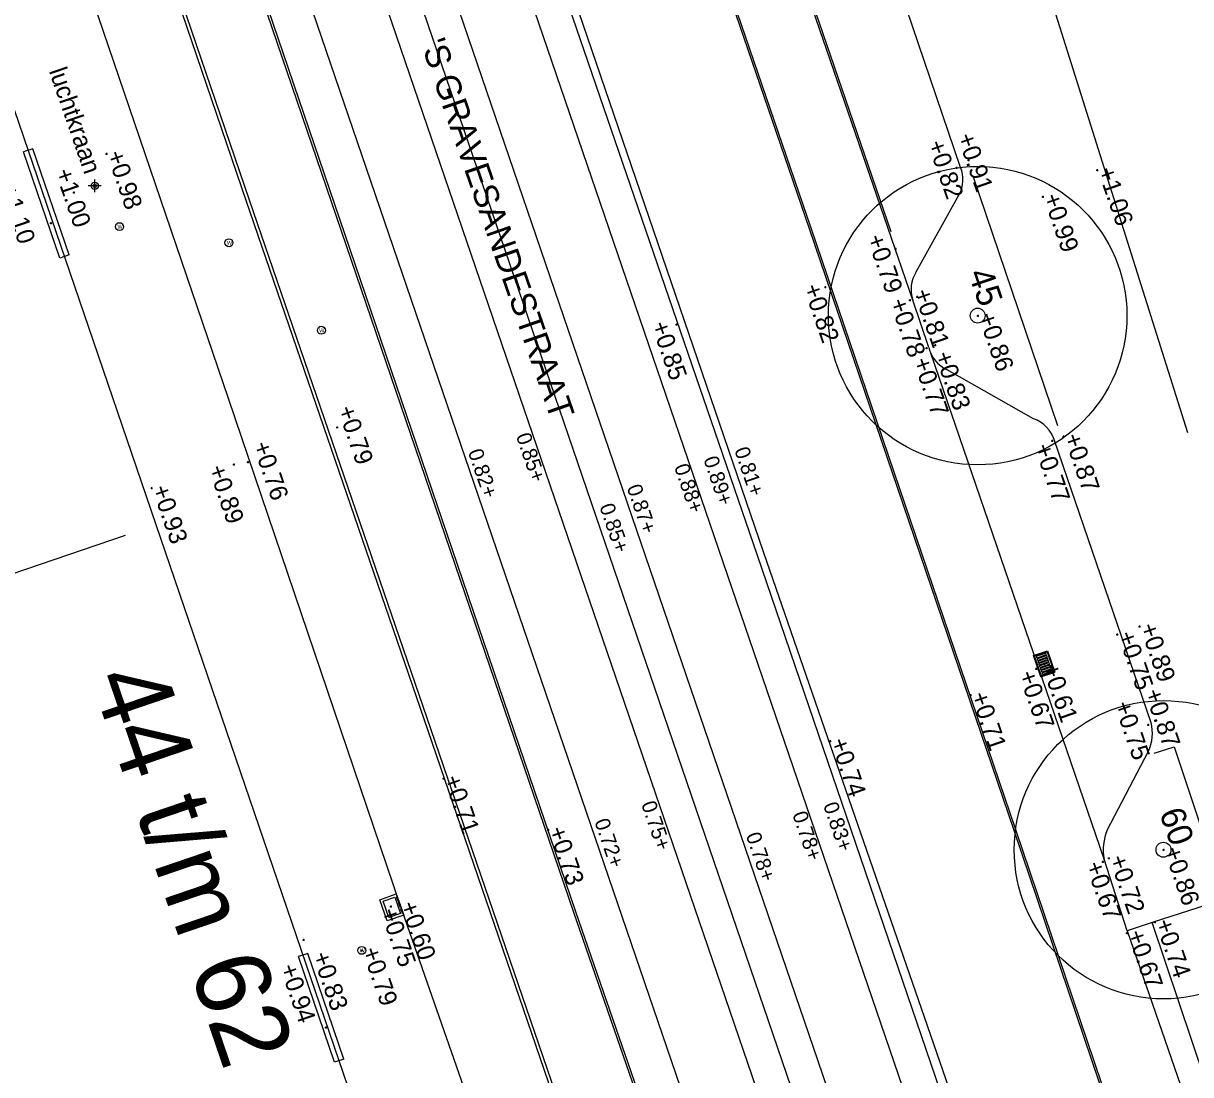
# Model space of a CAD drawing. Extents: x 122462 to 123306, y 485548 to 486417.
# Drawn here: x 122852.27 to 122875.74, y 486006.21 to 486027.34 of the extents above; entities that cross this region are included whole.
import ezdxf

# ---------------------------------------------------------------- set-up
doc = ezdxf.new("R2010")
doc.units = 0
for name, color, linetype in [('B-WE-GR-BOOM_BOOMDIAMETER-T25', 7, 'Continuous'), ('B-WE-IE-MEUBILAIR_WEGMEUBILAIR_VERKEERSBORD-S', 7, 'Continuous'), ('B-WE-OG-BEBOUWING_ROOSTER-G', 7, 'Continuous'), ('B-WE-OG-HOOGTEPUNT-S', 7, 'Continuous'), ('B-WE-OG-PASPUNT_ALGEMEEN-S', 7, 'Continuous'), ('B-WE-OG-TOPOGRAFIE_STRAATNAAM', 7, 'Continuous'), ('B-WE-OG-TOPOKAART-G', 7, 'Continuous'), ('B-WE-RI-HWA_KOLK-S', 7, 'Continuous'), ('B-WE-VH-KANTOPSLUITING_ELEMENT_INRIT-G', 7, 'Continuous'), ('B-WE-VH-KANTOPSLUITING_OPSLUITBAND_100X200-G', 7, 'Continuous'), ('B-WE-VH-KANTOPSLUITING_TROTTOIRBAND_130 150-G', 7, 'Continuous'), ('B-WE-VH-MATERIAALGRENS-G', 7, 'Continuous'), ('B-WE-VH-MATERIAALGRENS_ASFALT-G', 7, 'Continuous'), ('B-WE-VW-MARKERING_LANGS_STREEP_11_010-G', 7, 'Continuous'), ('B-WE-ZZ-T18', 7, 'Continuous'), ('Bestaand Hoogtemaat vast', 7, 'Continuous'), ('iba7-verkeersbord blauw', 7, 'Continuous'), ('iba7-verkeersbord rood', 7, 'Continuous'), ('Level 22', 7, 'Continuous'), ('Level 4', 7, 'Continuous'), ('V markering 1-1 10 cm', 7, 'Continuous'), ('V markering ononderbroken streep 10 cm', 7, 'Continuous'), ('V materiaalscheiding algemeen', 7, 'Continuous'), ('V Rails', 7, 'Continuous'), ('V RWS-band 115-225x250 mm specie', 7, 'Continuous'), ('V-WE-GR-BOOM-S', 7, 'Continuous')]:
    doc.layers.add(name, color=color, linetype=linetype)

msp = doc.modelspace()

# ---------------------------------------------------------------- linework, layer by layer
at = {"layer": 'B-WE-OG-BEBOUWING_ROOSTER-G'}
for p, q in [((122852.466, 486024.824), (122852.277, 486024.759)), ((122853.195, 486022.687), (122852.466, 486024.824)), ((122853.006, 486022.622), (122852.277, 486024.759)), ((122853.195, 486022.687), (122853.006, 486022.622)), ((122857.991, 486008.642), (122857.802, 486008.578)), ((122858.715, 486006.52), (122857.991, 486008.642)), ((122858.526, 486006.456), (122857.802, 486008.578)), ((122858.715, 486006.52), (122858.526, 486006.456))]:
    msp.add_line(p, q, dxfattribs=at)
at = {"layer": 'B-WE-OG-HOOGTEPUNT-S'}
for p, q in [((122853.922, 486024.719), (122853.962, 486024.719)), ((122853.942, 486024.739), (122853.942, 486024.699)), ((122871.249, 486024.593), (122871.289, 486024.593)), ((122871.269, 486024.613), (122871.269, 486024.573)), ((122871.009, 486024.437), (122871.049, 486024.437)), ((122871.029, 486024.457), (122871.029, 486024.417)), ((122873.841, 486024.39), (122873.881, 486024.39)), ((122873.861, 486024.41), (122873.861, 486024.37)), ((122853.267, 486023.941), (122853.307, 486023.941)), ((122853.287, 486023.961), (122853.287, 486023.921)), ((122872.765, 486023.878), (122872.765, 486023.838)), ((122872.745, 486023.858), (122872.785, 486023.858)), ((122852.804, 486023.328), (122852.844, 486023.328)), ((122852.824, 486023.348), (122852.824, 486023.308)), ((122869.783, 486022.807), (122869.823, 486022.807)), ((122869.803, 486022.827), (122869.803, 486022.787)), ((122868.374, 486022.038), (122868.414, 486022.038)), ((122868.394, 486022.058), (122868.394, 486022.018)), ((122870.072, 486021.777), (122870.112, 486021.777)), ((122870.092, 486021.797), (122870.092, 486021.757)), ((122870.22, 486021.843), (122870.26, 486021.843)), ((122870.24, 486021.863), (122870.24, 486021.823)), ((122865.381, 486021.288), (122865.421, 486021.288)), ((122865.401, 486021.308), (122865.401, 486021.268)), ((122871.438, 486021.464), (122871.478, 486021.464)), ((122871.458, 486021.484), (122871.458, 486021.444)), ((122870.428, 486020.833), (122870.428, 486020.793)), ((122870.581, 486020.872), (122870.621, 486020.872)), ((122870.601, 486020.892), (122870.601, 486020.852)), ((122870.408, 486020.813), (122870.448, 486020.813)), ((122858.564, 486019.221), (122858.604, 486019.221)), ((122858.584, 486019.241), (122858.584, 486019.201)), ((122872.933, 486018.951), (122872.973, 486018.951)), ((122872.953, 486018.971), (122872.953, 486018.931)), ((122873.163, 486019.035), (122873.203, 486019.035)), ((122873.183, 486019.055), (122873.183, 486019.015)), ((122856.486, 486018.476), (122856.526, 486018.476)), ((122856.506, 486018.496), (122856.506, 486018.456)), ((122856.763, 486018.523), (122856.803, 486018.523)), ((122856.783, 486018.543), (122856.783, 486018.503)), ((122854.853, 486018.015), (122854.853, 486017.975)), ((122854.833, 486017.995), (122854.873, 486017.995)), ((122874.688, 486015.217), (122874.728, 486015.217)), ((122874.708, 486015.237), (122874.708, 486015.197)), ((122874.243, 486015.055), (122874.283, 486015.055)), ((122874.263, 486015.075), (122874.263, 486015.035)), ((122872.793, 486014.486), (122872.793, 486014.446)), ((122872.61, 486014.365), (122872.65, 486014.365)), ((122872.63, 486014.385), (122872.63, 486014.345)), ((122872.773, 486014.466), (122872.813, 486014.466)), ((122871.293, 486013.838), (122871.333, 486013.838)), ((122871.313, 486013.858), (122871.313, 486013.818)), ((122875.026, 486013.325), (122875.066, 486013.325)), ((122875.046, 486013.345), (122875.046, 486013.305)), ((122874.864, 486013.242), (122874.904, 486013.242)), ((122874.884, 486013.262), (122874.884, 486013.222)), ((122868.469, 486012.908), (122868.509, 486012.908)), ((122868.489, 486012.928), (122868.489, 486012.888)), ((122860.697, 486012.16), (122860.737, 486012.16)), ((122860.717, 486012.18), (122860.717, 486012.14)), ((122862.801, 486011.129), (122862.841, 486011.129)), ((122862.821, 486011.149), (122862.821, 486011.109)), ((122875.193, 486010.744), (122875.193, 486010.704)), ((122873.969, 486010.505), (122873.969, 486010.465)), ((122874.073, 486010.555), (122874.113, 486010.555)), ((122874.093, 486010.575), (122874.093, 486010.535)), ((122875.173, 486010.724), (122875.213, 486010.724)), ((122873.949, 486010.485), (122873.989, 486010.485)), ((122859.641, 486009.589), (122859.681, 486009.589)), ((122859.661, 486009.609), (122859.661, 486009.569)), ((122859.821, 486009.625), (122859.861, 486009.625)), ((122859.841, 486009.645), (122859.841, 486009.605)), ((122874.998, 486009.27), (122875.038, 486009.27)), ((122875.018, 486009.29), (122875.018, 486009.25)), ((122857.886, 486008.919), (122857.926, 486008.919)), ((122857.906, 486008.939), (122857.906, 486008.899)), ((122874.436, 486009.048), (122874.476, 486009.048)), ((122874.456, 486009.068), (122874.456, 486009.028)), ((122859.055, 486008.705), (122859.095, 486008.705)), ((122859.075, 486008.725), (122859.075, 486008.685)), ((122858.336, 486007.154), (122858.376, 486007.154)), ((122858.356, 486007.174), (122858.356, 486007.134))]:
    msp.add_line(p, q, dxfattribs=at)
at = {"layer": 'B-WE-OG-PASPUNT_ALGEMEEN-S'}
for p, q in [((122853.708, 486024.076), (122853.708, 486024.204)), ((122853.708, 486024.076), (122853.58, 486024.076)), ((122853.708, 486023.948), (122853.708, 486024.076)), ((122853.836, 486024.076), (122853.708, 486024.076))]:
    msp.add_line(p, q, dxfattribs=at)
for radius in [0.0731, 0.033]:
    msp.add_circle((122853.708, 486024.076), radius, dxfattribs=at)
at = {"layer": 'B-WE-OG-TOPOKAART-G'}
msp.add_line((122860.981, 485999.574), (122854.941, 486017.262), dxfattribs=at)
msp.add_lwpolyline([(122854.941, 486017.262), (122853.681, 486020.951), (122848.906, 486034.937)], dxfattribs=at)
at = {"layer": 'B-WE-RI-HWA_KOLK-S'}
for p, q in [((122872.577, 486014.63), (122872.861, 486014.727)), ((122872.861, 486014.727), (122873.007, 486014.301)), ((122872.723, 486014.204), (122872.577, 486014.63)), ((122872.596, 486014.621), (122872.852, 486014.708)), ((122872.732, 486014.223), (122872.596, 486014.621)), ((122872.852, 486014.708), (122872.988, 486014.311)), ((122872.723, 486014.204), (122873.007, 486014.301)), ((122872.732, 486014.223), (122872.988, 486014.311)), ((122859.44, 486009.723), (122859.77, 486009.838)), ((122859.77, 486009.838), (122859.919, 486009.413)), ((122859.787, 486009.791), (122859.782, 486009.789)), ((122859.588, 486009.298), (122859.44, 486009.723)), ((122859.776, 486009.777), (122859.791, 486009.732)), ((122859.791, 486009.732), (122859.802, 486009.701)), ((122859.82, 486009.697), (122859.815, 486009.695)), ((122859.817, 486009.659), (122859.843, 486009.583)), ((122859.828, 486009.673), (122859.823, 486009.671)), ((122859.861, 486009.579), (122859.856, 486009.577)), ((122859.869, 486009.555), (122859.864, 486009.553)), ((122859.919, 486009.413), (122859.588, 486009.298)), ((122859.858, 486009.541), (122859.885, 486009.465)), ((122859.902, 486009.461), (122859.897, 486009.459))]:
    msp.add_line(p, q, dxfattribs=at)
for points in [[(122872.637, 486014.604), (122872.641, 486014.592)], [(122872.817, 486014.676), (122872.643, 486014.617)], [(122872.653, 486014.586), (122872.828, 486014.646)], [(122872.653, 486014.556), (122872.657, 486014.545)], [(122872.834, 486014.629), (122872.659, 486014.569)], [(122872.669, 486014.509), (122872.673, 486014.498)], [(122872.67, 486014.539), (122872.844, 486014.599)], [(122872.85, 486014.582), (122872.676, 486014.522)], [(122872.686, 486014.492), (122872.86, 486014.551)], [(122872.866, 486014.534), (122872.692, 486014.475)], [(122872.702, 486014.444), (122872.876, 486014.504)], [(122872.882, 486014.487), (122872.708, 486014.427)], [(122872.834, 486014.659), (122872.83, 486014.67)], [(122872.85, 486014.611), (122872.846, 486014.623)], [(122872.866, 486014.564), (122872.863, 486014.575)], [(122872.883, 486014.517), (122872.879, 486014.528)], [(122872.899, 486014.469), (122872.895, 486014.481)], [(122872.685, 486014.462), (122872.689, 486014.451)], [(122872.702, 486014.415), (122872.706, 486014.403)], [(122872.718, 486014.397), (122872.893, 486014.457)], [(122872.718, 486014.367), (122872.722, 486014.356)], [(122872.898, 486014.44), (122872.724, 486014.38)], [(122872.734, 486014.35), (122872.909, 486014.409)], [(122872.734, 486014.32), (122872.738, 486014.309)], [(122872.915, 486014.392), (122872.74, 486014.333)], [(122872.75, 486014.273), (122872.754, 486014.261)], [(122872.751, 486014.302), (122872.925, 486014.362)], [(122872.931, 486014.345), (122872.757, 486014.285)], [(122872.767, 486014.255), (122872.941, 486014.315)], [(122872.915, 486014.422), (122872.911, 486014.433)], [(122872.931, 486014.375), (122872.927, 486014.386)], [(122872.947, 486014.327), (122872.944, 486014.339)]]:
    msp.add_lwpolyline(points, dxfattribs=at)
msp.add_lwpolyline([(122859.619, 486009.362), (122859.503, 486009.692), (122859.74, 486009.775), (122859.855, 486009.444)], close=True, dxfattribs=at)
for centre, start, end in [((122872.646, 486014.607), 108.9043, 198.9043), ((122872.65, 486014.596), 198.9043, 288.9043), ((122872.663, 486014.56), 108.9043, 198.9043), ((122872.666, 486014.548), 198.9043, 288.9043), ((122872.679, 486014.512), 108.9043, 198.9043), ((122872.683, 486014.501), 198.9043, 288.9043), ((122872.821, 486014.667), 18.9043, 108.9043), ((122872.825, 486014.655), 288.9043, 18.9043), ((122872.837, 486014.619), 18.9043, 108.9043), ((122872.841, 486014.608), 288.9043, 18.9043), ((122872.853, 486014.572), 18.9043, 108.9043), ((122872.857, 486014.561), 288.9043, 18.9043), ((122872.869, 486014.525), 18.9043, 108.9043), ((122872.873, 486014.513), 288.9043, 18.9043), ((122872.885, 486014.478), 18.9043, 108.9043), ((122872.695, 486014.465), 108.9043, 198.9043), ((122872.699, 486014.454), 198.9043, 288.9043), ((122872.711, 486014.418), 108.9043, 198.9043), ((122872.715, 486014.406), 198.9043, 288.9043), ((122872.727, 486014.37), 108.9043, 198.9043), ((122872.731, 486014.359), 198.9043, 288.9043), ((122872.744, 486014.323), 108.9043, 198.9043), ((122872.747, 486014.312), 198.9043, 288.9043), ((122872.76, 486014.276), 108.9043, 198.9043), ((122872.764, 486014.265), 198.9043, 288.9043), ((122872.889, 486014.466), 288.9043, 18.9043), ((122872.902, 486014.43), 18.9043, 108.9043), ((122872.906, 486014.419), 288.9043, 18.9043), ((122872.918, 486014.383), 18.9043, 108.9043), ((122872.922, 486014.372), 288.9043, 18.9043), ((122872.934, 486014.336), 18.9043, 108.9043), ((122872.938, 486014.324), 288.9043, 18.9043), ((122859.785, 486009.78), 109.2454, 199.2454), ((122859.812, 486009.704), 199.2454, 289.2454), ((122859.826, 486009.662), 109.2454, 199.2454), ((122859.853, 486009.586), 199.2454, 289.2454), ((122859.868, 486009.544), 109.2454, 199.2454), ((122859.894, 486009.468), 199.2454, 289.2454)]:
    msp.add_arc(centre, 0.01, start, end, dxfattribs=at)
at = {"layer": 'B-WE-VH-KANTOPSLUITING_ELEMENT_INRIT-G'}
msp.add_lwpolyline([(122876.1, 486004.342), (122876.567, 486004.501), (122874.962, 486009.263), (122874.461, 486009.099)], close=True, dxfattribs=at)
at = {"layer": 'B-WE-VH-KANTOPSLUITING_OPSLUITBAND_100X200-G'}
msp.add_line((122871.36, 486024.279), (122873.059, 486019.257), dxfattribs=at)
msp.add_lwpolyline([(122875.003, 486012.672), (122875.403, 486012.797), (122876.421, 486009.733), (122874.962, 486009.263)], dxfattribs=at)
at = {"layer": 'B-WE-VH-KANTOPSLUITING_TROTTOIRBAND_130 150-G'}
msp.add_line((122874.461, 486009.099), (122873.998, 486010.535), dxfattribs=at)
for points in [[(122871.112, 486024.447), (122869.664, 486028.716)], [(122870.22, 486022.347), (122871.085, 486023.901)], [(122870.474, 486020.826), (122870.152, 486021.777)], [(122872.577, 486019.394), (122870.84, 486020.375)], [(122874.942, 486013.282), (122872.999, 486018.955)], [(122874.062, 486011.124), (122874.892, 486012.707)]]:
    msp.add_lwpolyline(points, dxfattribs=at)
for centre, radius, start, end in [((122870.516, 486024.203), 0.644, 332.0526, 22.274), ((122870.788, 486021.99), 0.671, 147.8548, 198.5105), ((122871.137, 486020.99), 0.683, 193.9744, 244.2077), ((122872.362, 486018.764), 0.665, 16.6992, 71.1589), ((122874.079, 486013.068), 0.889, 336.0879, 13.9552), ((122875.015, 486010.722), 1.034, 157.1414, 190.4477)]:
    msp.add_arc(centre, radius, start, end, dxfattribs=at)
at = {"layer": 'B-WE-VH-MATERIAALGRENS-G'}
msp.add_lwpolyline([(122869.833, 485985.807), (122864.223, 486002.181), (122860.47, 486013.137), (122856.82, 486023.786), (122852.933, 486035.191), (122852.304, 486036.83)], dxfattribs=at)
at = {"layer": 'B-WE-VH-MATERIAALGRENS_ASFALT-G'}
for p, q in [((122870.152, 486021.777), (122867.145, 486030.539)), ((122873.998, 486010.535), (122870.512, 486020.715))]:
    msp.add_line(p, q, dxfattribs=at)
at = {"layer": 'B-WE-VW-MARKERING_LANGS_STREEP_11_010-G'}
for points in [[(122869.601, 485986.295), (122864.164, 486002.161), (122860.412, 486013.116), (122856.761, 486023.765), (122852.874, 486035.171)], [(122869.714, 486023.153), (122867.665, 486029.129)]]:
    msp.add_lwpolyline(points, dxfattribs=at)
at = {"layer": 'iba7-verkeersbord blauw'}
for centre in [(122854.207, 486023.256), (122856.406, 486022.933), (122858.264, 486021.172), (122859.075, 486008.705)]:
    msp.add_circle(centre, 0.08, dxfattribs=at)
at = {"layer": 'iba7-verkeersbord rood'}
for centre, radius in [((122871.456, 486021.467), 3), ((122871.456, 486021.467), 0.15), ((122871.456, 486021.467), 0.15), ((122875.191, 486010.727), 3), ((122875.191, 486010.727), 0.15), ((122875.191, 486010.727), 0.15)]:
    msp.add_circle(centre, radius, dxfattribs=at)
at = {"layer": 'Level 22'}
msp.add_lwpolyline([(122868.721, 486040.257), (122871.2, 486033.479), (122872.44, 486029.379), (122872.864, 486028.033), (122875.673, 486019.114)], dxfattribs=at)
at = {"layer": 'Level 4'}
msp.add_line((122844.648, 486013.747), (122854.324, 486017.051), dxfattribs=at)
at = {"layer": 'V markering 1-1 10 cm'}
for points in [[(122861.268, 486043.255), (122864.477, 486033.82), (122868.105, 486023.234), (122872.215, 486011.133), (122877.675, 485994.999), (122880.312, 485987.313), (122885.038, 485973.513), (122892.674, 485951.631), (122899.173, 485932.732), (122905.905, 485913.305)], [(122897.69, 485909.552), (122896.019, 485914.579), (122892.466, 485924.842), (122886.539, 485941.858), (122880.87, 485958.414), (122875.603, 485973.852), (122873.11, 485981.1), (122869.222, 485992.577), (122863.38, 486009.478), (122855.336, 486033.09), (122853.219, 486039.33)]]:
    msp.add_lwpolyline(points, dxfattribs=at)
at = {"layer": 'V markering ononderbroken streep 10 cm'}
msp.add_line((122874.406, 485986.361), (122855.755, 486040.94), dxfattribs=at)
msp.add_lwpolyline([(122878.319, 485984.197), (122872.773, 486000.466), (122867.161, 486016.698), (122860.607, 486035.872), (122857.454, 486044.963)], dxfattribs=at)
at = {"layer": 'V materiaalscheiding algemeen'}
for points in [[(122897.072, 485911.4), (122895.975, 485914.564), (122892.423, 485924.827), (122886.495, 485941.843), (122880.827, 485958.399), (122875.559, 485973.837), (122873.066, 485981.085), (122869.178, 485992.562), (122863.337, 486009.463), (122855.292, 486033.075), (122851.509, 486044.226)], [(122861.232, 486043.247), (122864.442, 486033.808), (122868.07, 486023.222), (122872.18, 486011.121), (122877.64, 485994.987), (122880.277, 485987.301), (122885.003, 485973.501), (122892.639, 485951.618), (122899.138, 485932.72), (122905.87, 485913.293)]]:
    msp.add_lwpolyline(points, dxfattribs=at)
at = {"layer": 'V Rails'}
for p, q in [((122859.04, 486037.86), (122898.563, 485922.205)), ((122857.682, 486037.396), (122897.205, 485921.741)), ((122856.774, 486035.862), (122895.923, 485921.303)), ((122855.416, 486035.398), (122894.565, 485920.838))]:
    msp.add_line(p, q, dxfattribs=at)
at = {"layer": 'V RWS-band 115-225x250 mm specie'}
msp.add_lwpolyline([(122856.63, 486046.061), (122856.864, 486046.126), (122860.451, 486035.813), (122867.025, 486016.652), (122872.586, 486000.358), (122878.14, 485984.014)], dxfattribs=at)
at = {"layer": 'V-WE-GR-BOOM-S'}
msp.add_lwpolyline([(122852.481, 486031.173), (122852.776, 486030.329), (122853.248, 486029.041), (122856.391, 486019.807), (122859.841, 486009.625), (122862.795, 486001.163), (122864.85, 485995.031), (122866.797, 485989.319), (122867.519, 485987.249)], dxfattribs=at)

# ---------------------------------------------------------------- texts
at = {"layer": 'B-WE-GR-BOOM_BOOMDIAMETER-T25'}
for s, rotation, p in [('45', 289, (122871.261, 486022.317)), ('60', 289.2634, (122875.102, 486011.471))]:
    msp.add_text(s, height=0.5, rotation=rotation, dxfattribs=at).set_placement(p)
at = {"layer": 'B-WE-IE-MEUBILAIR_WEGMEUBILAIR_VERKEERSBORD-S'}
msp.add_text('44 t/m 62', height=1.5, rotation=288.8526, dxfattribs=at).set_placement((122853.623, 486014.162))
at = {"layer": 'B-WE-OG-HOOGTEPUNT-S'}
for s, rotation, p in [('+0.91', 289.2634, (122871.038, 486025.071)), ('+0.82', 289.2634, (122870.442, 486024.928)), ('+0.98', 289, (122853.942, 486024.719)), ('+1.00', 289, (122852.907, 486024.358)), ('+1.06', 289, (122873.861, 486024.39)), ('+1.10', 289, (122851.792, 486024.027)), ('+0.99', 289, (122872.765, 486023.858)), ('+0.79', 289.2634, (122869.221, 486023.032)), ('+0.82', 289, (122867.947, 486022.038)), ('+0.78', 289.2634, (122869.679, 486021.745)), ('+0.81', 289.2634, (122870.162, 486021.937)), ('+0.85', 289, (122864.889, 486021.288)), ('+0.86', 289, (122871.458, 486021.464)), ('+0.77', 289.2634, (122870.148, 486020.557)), ('+0.83', 289.2634, (122870.586, 486020.68)), ('+0.79', 289, (122858.584, 486019.588)), ('+0.87', 289, (122873.183, 486019.035)), ('+0.76', 289, (122856.879, 486018.87)), ('+0.77', 289, (122872.589, 486018.827)), ('+0.89', 289, (122855.986, 486018.399)), ('+0.93', 289, (122854.853, 486017.995)), ('+0.89', 289, (122874.708, 486015.217)), ('+0.75', 289, (122874.263, 486015.055)), ('+0.67', 289.2634, (122872.27, 486014.263)), ('+0.61', 289, (122872.745, 486014.407)), ('+0.71', 289, (122871.313, 486013.838)), ('+0.87', 289, (122874.804, 486013.897)), ('+0.75', 289, (122874.194, 486013.65)), ('+0.74', 289, (122868.489, 486012.908)), ('+0.71', 289, (122860.717, 486012.16)), ('+0.73', 289, (122862.821, 486011.129)), ('+0.86', 289, (122875.193, 486010.724)), ('+0.72', 289, (122874.093, 486010.555)), ('+0.67', 289.2634, (122873.619, 486010.426)), ('+0.60', 289, (122859.841, 486009.625)), ('+0.75', 289, (122859.443, 486009.489)), ('+0.67', 289, (122874.456, 486009.048)), ('+0.74', 289, (122875.018, 486009.27)), ('+0.83', 289, (122858.077, 486008.61)), ('+0.79', 289, (122859.075, 486008.705)), ('+0.94', 289, (122857.425, 486008.364))]:
    msp.add_text(s, height=0.36, rotation=rotation, dxfattribs=at).set_placement(p)
at = {"layer": 'B-WE-OG-TOPOGRAFIE_STRAATNAAM'}
msp.add_text("'S GRAVESANDESTRAAT", height=0.5, rotation=289.0841, dxfattribs=at).set_placement((122860.259, 486026.936))
at = {"layer": 'B-WE-ZZ-T18'}
msp.add_text('luchtkraan', height=0.36, rotation=289, dxfattribs=at).set_placement((122852.785, 486026.387))
at = {"layer": 'Bestaand Hoogtemaat vast'}
for s, p in [('0.85+', (122862.172, 486019.051)), ('0.82+', (122861.207, 486018.729)), ('0.81+', (122866.561, 486018.767)), ('0.88+', (122865.35, 486018.43)), ('0.89+', (122865.939, 486018.583)), ('0.87+', (122864.399, 486018.015)), ('0.85+', (122863.849, 486017.632)), ('0.75+', (122864.689, 486011.649)), ('0.83+', (122868.347, 486011.627)), ('0.78+', (122867.726, 486011.442)), ('0.72+', (122863.748, 486011.297)), ('0.78+', (122866.792, 486011.02))]:
    msp.add_text(s, height=0.3, rotation=288.8803, dxfattribs=at).set_placement(p)
at = {"layer": 'iba7-verkeersbord blauw'}
for p in [(122854.165, 486023.214), (122856.364, 486022.891), (122858.221, 486021.13), (122859.033, 486008.663)]:
    msp.add_text('W', height=0.08, dxfattribs=at).set_placement(p)

doc.saveas('drawing.dxf')
